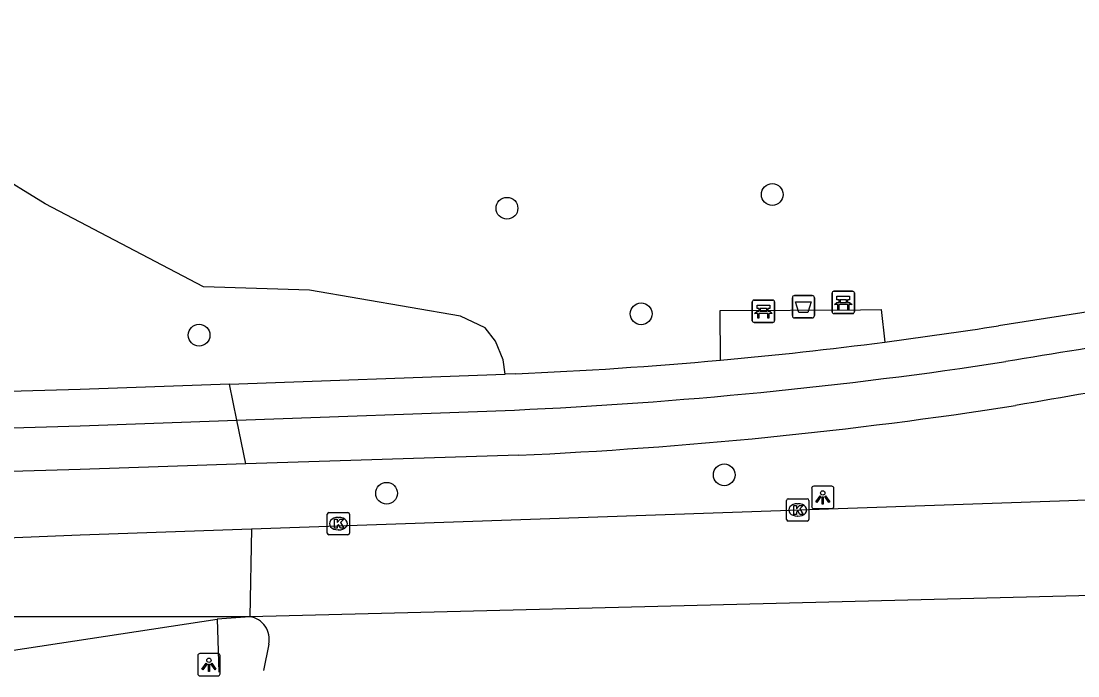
# Model space of a CAD drawing. Extents: x 161355 to 162026, y 386504 to 387459.
# Drawn here: x 161497.35 to 161544.79, y 386508.88 to 386538.26 of the extents above; entities that cross this region are included whole.
import ezdxf

# ---------------------------------------------------------------- set-up
doc = ezdxf.new("R2010")
doc.units = 0
for name, color, linetype in [('IMGEO_Afvalbak', 7, 'Continuous'), ('IMGEO_Bank', 7, 'Continuous'), ('IMGEO_Boom', 7, 'Continuous'), ('IMGEO_Fietspad_gesloten', 7, 'Continuous'), ('IMGEO_Groenvoorziening', 7, 'Continuous'), ('IMGEO_Kolk', 7, 'Continuous'), ('IMGEO_Lichtpunt', 7, 'Continuous'), ('IMGEO_Rijbaan_regionaal_gesloten', 7, 'Continuous'), ('IMGEO_Verkeerseiland_gesloten', 7, 'Continuous'), ('IMGEO_Voetpad_open', 7, 'Continuous')]:
    doc.layers.add(name, color=color, linetype=linetype)

msp = doc.modelspace()

# ---------------------------------------------------------------- linework, layer by layer
at = {"layer": 'IMGEO_Afvalbak'}
for p, q in [((161531.971, 386525.044), (161531.971, 386525.844)), ((161531.971, 386525.844), (161531.971, 386525.044)), ((161532.071, 386525.944), (161532.861, 386525.944)), ((161532.861, 386525.944), (161532.071, 386525.944)), ((161532.961, 386525.844), (161532.961, 386525.044)), ((161532.961, 386525.044), (161532.961, 386525.844)), ((161532.861, 386524.944), (161532.071, 386524.944)), ((161532.071, 386524.944), (161532.861, 386524.944))]:
    msp.add_line(p, q, dxfattribs=at)
msp.add_lwpolyline([(161532.114, 386525.658), (161532.818, 386525.658), (161532.669, 386525.188), (161532.263, 386525.188), (161532.114, 386525.658)], dxfattribs=at)
for centre, start, end in [((161532.071, 386525.844), 90, 180), ((161532.071, 386525.844), 90, 180), ((161532.861, 386525.844), 0, 90), ((161532.861, 386525.844), 360, 90), ((161532.071, 386525.044), 180, 270), ((161532.071, 386525.044), 180, 270), ((161532.861, 386525.044), 270, 0), ((161532.861, 386525.044), 270, 0)]:
    msp.add_arc(centre, 0.1, start, end, dxfattribs=at)
at = {"layer": 'IMGEO_Bank'}
for p, q in [((161530.249, 386525.74), (161531.09, 386525.74)), ((161531.09, 386525.74), (161530.249, 386525.74)), ((161533.758, 386525.213), (161533.758, 386526.054)), ((161533.758, 386526.054), (161533.758, 386525.213)), ((161533.833, 386526.138), (161534.674, 386526.138)), ((161534.674, 386526.138), (161533.833, 386526.138)), ((161534.067, 386525.644), (161534.067, 386525.75)), ((161534.111, 386525.75), (161534.111, 386525.644)), ((161534.399, 386525.756), (161534.117, 386525.756)), ((161534.405, 386525.644), (161534.405, 386525.75)), ((161534.449, 386525.75), (161534.449, 386525.644)), ((161534.758, 386526.063), (161534.758, 386525.222)), ((161534.758, 386525.222), (161534.758, 386526.063)), ((161530.174, 386524.815), (161530.174, 386525.656)), ((161530.174, 386525.656), (161530.174, 386524.815)), ((161530.483, 386525.246), (161530.483, 386525.352)), ((161530.527, 386525.352), (161530.527, 386525.246)), ((161530.815, 386525.358), (161530.533, 386525.358)), ((161530.533, 386525.24), (161530.815, 386525.24)), ((161530.821, 386525.246), (161530.821, 386525.352)), ((161530.865, 386525.352), (161530.865, 386525.246)), ((161531.174, 386525.665), (161531.174, 386524.824)), ((161531.174, 386524.824), (161531.174, 386525.665)), ((161534.455, 386525.536), (161534.062, 386525.536)), ((161534.117, 386525.638), (161534.399, 386525.638)), ((161531.099, 386524.74), (161530.258, 386524.74)), ((161530.258, 386524.74), (161531.099, 386524.74)), ((161530.871, 386525.138), (161530.478, 386525.138)), ((161534.683, 386525.138), (161533.842, 386525.138)), ((161533.842, 386525.138), (161534.683, 386525.138))]:
    msp.add_line(p, q, dxfattribs=at)
for points in [[(161534.061, 386525.756), (161533.975, 386525.756), (161533.975, 386525.917), (161534.538, 386525.917), (161534.538, 386525.756), (161534.455, 386525.756)], [(161530.421, 386525.138), (161530.279, 386525.138), (161530.391, 386525.24), (161530.477, 386525.24)], [(161530.477, 386525.358), (161530.391, 386525.358), (161530.391, 386525.519), (161530.954, 386525.519), (161530.954, 386525.358), (161530.871, 386525.358)], [(161530.871, 386525.24), (161530.954, 386525.24), (161531.066, 386525.138), (161530.927, 386525.138)], [(161534.005, 386525.536), (161533.863, 386525.536), (161533.975, 386525.638), (161534.061, 386525.638)], [(161534.055, 386525.529), (161534.055, 386525.322), (161534.012, 386525.322), (161534.012, 386525.529)], [(161534.455, 386525.638), (161534.538, 386525.638), (161534.65, 386525.536), (161534.511, 386525.536)], [(161534.505, 386525.529), (161534.505, 386525.322), (161534.461, 386525.322), (161534.461, 386525.529)], [(161530.471, 386525.131), (161530.471, 386524.924), (161530.428, 386524.924), (161530.428, 386525.131)], [(161530.921, 386525.131), (161530.921, 386524.924), (161530.877, 386524.924), (161530.877, 386525.131)]]:
    msp.add_lwpolyline(points, dxfattribs=at)
for centre, radius, start, end in [((161530.252, 386525.662), 0.0779, 92.4484, 184.2845), ((161530.252, 386525.662), 0.0779, 92.4484, 184.2845), ((161531.096, 386525.662), 0.0779, 2.4484, 94.2845), ((161531.096, 386525.662), 0.0779, 2.4484, 94.2845), ((161533.836, 386526.06), 0.0779, 92.4484, 184.2845), ((161533.836, 386526.06), 0.0779, 92.4484, 184.2845), ((161534.06, 386525.749), 0.00671, 2.8957, 87.1043), ((161534.117, 386525.749), 0.00671, 92.8957, 177.1043), ((161534.399, 386525.749), 0.00671, 2.8957, 87.1043), ((161534.456, 386525.749), 0.00671, 92.8957, 177.1043), ((161534.68, 386526.06), 0.0779, 2.4484, 94.2845), ((161534.68, 386526.06), 0.0779, 2.4484, 94.2845), ((161530.476, 386525.351), 0.00671, 2.8957, 87.1043), ((161530.476, 386525.247), 0.00671, 272.8957, 357.1043), ((161530.533, 386525.351), 0.00671, 92.8957, 177.1043), ((161530.533, 386525.247), 0.00671, 182.8957, 267.1043), ((161530.815, 386525.351), 0.00671, 2.8957, 87.1043), ((161530.815, 386525.247), 0.00671, 272.8957, 357.1043), ((161530.872, 386525.351), 0.00671, 92.8957, 177.1043), ((161530.872, 386525.247), 0.00671, 182.8957, 267.1043), ((161533.836, 386525.216), 0.0779, 182.4484, 274.2845), ((161533.836, 386525.216), 0.0779, 182.4484, 274.2845), ((161534.005, 386525.529), 0.00671, 2.8957, 87.1043), ((161534.062, 386525.529), 0.00671, 92.8957, 177.1043), ((161534.06, 386525.645), 0.00671, 272.8957, 357.1043), ((161534.117, 386525.645), 0.00671, 182.8957, 267.1043), ((161534.399, 386525.645), 0.00671, 272.8957, 357.1043), ((161534.456, 386525.645), 0.00671, 182.8957, 267.1043), ((161534.454, 386525.529), 0.00671, 2.8957, 87.1043), ((161534.511, 386525.529), 0.00671, 92.8957, 177.1043), ((161534.68, 386525.216), 0.0779, 272.4484, 4.2845), ((161534.68, 386525.216), 0.0779, 272.4484, 4.2845), ((161530.252, 386524.818), 0.0779, 182.4484, 274.2845), ((161530.252, 386524.818), 0.0779, 182.4484, 274.2845), ((161530.421, 386525.131), 0.00671, 2.8957, 87.1043), ((161530.478, 386525.131), 0.00671, 92.8957, 177.1043), ((161530.87, 386525.131), 0.00671, 2.8957, 87.1043), ((161530.927, 386525.131), 0.00671, 92.8957, 177.1043), ((161531.096, 386524.818), 0.0779, 272.4484, 4.2845), ((161531.096, 386524.818), 0.0779, 272.4484, 4.2845)]:
    msp.add_arc(centre, radius, start, end, dxfattribs=at)
at = {"layer": 'IMGEO_Boom'}
for centre in [(161531.07, 386530.476), (161519.16, 386529.86), (161525.182, 386525.127), (161505.337, 386524.167), (161528.914, 386517.899), (161513.755, 386517.074)]:
    msp.add_circle(centre, 0.489, dxfattribs=at)
at = {"layer": 'IMGEO_Fietspad_gesloten'}
for points in [[(161507.034, 386520.355), (161519.493, 386520.809)], [(161477.873, 386519.505), (161490.899, 386519.826), (161500, 386520.098), (161507.034, 386520.355)], [(161507.436, 386518.387), (161507.034, 386520.355)], [(161519.676, 386518.781), (161507.436, 386518.387)], [(161507.436, 386518.387), (161500, 386518.147), (161491.216, 386517.887), (161477.961, 386517.486)]]:
    msp.add_lwpolyline(points, dxfattribs=at)
for centre, radius, start, end in [((161609.208, 386119.623), 408.99, 97.66471, 99.52124), ((161510.18, 386728.738), 208.138, 272.56441, 278.67007), ((161580.358, 386308.626), 215.819, 96.765, 100.23849), ((161510.38, 386724.929), 206.357, 272.58196, 278.8133)]:
    msp.add_arc(centre, radius, start, end, dxfattribs=at)
at = {"layer": 'IMGEO_Groenvoorziening'}
msp.add_lwpolyline([(161519.084, 386522.422), (161518.994, 386523.054), (161518.64, 386523.905), (161518.184, 386524.49), (161517.067, 386525.025), (161510.29, 386526.191), (161505.542, 386526.338), (161500, 386529.235), (161498.426, 386530.057), (161491.273, 386534.461), (161497.644, 386547.873)], dxfattribs=at)
at = {"layer": 'IMGEO_Kolk'}
for p, q in [((161531.712, 386515.899), (161531.712, 386516.751)), ((161531.787, 386516.825), (161532.639, 386516.825)), ((161532.713, 386516.751), (161532.713, 386515.899)), ((161511.167, 386516.21), (161512.019, 386516.21)), ((161532.2, 386516.605), (161532.225, 386516.605)), ((161511.092, 386515.284), (161511.092, 386516.136)), ((161511.58, 386515.99), (161511.605, 386515.99)), ((161512.093, 386516.136), (161512.093, 386515.284)), ((161532.639, 386515.825), (161531.787, 386515.825)), ((161532.223, 386516.045), (161532.198, 386516.045)), ((161511.603, 386515.43), (161511.578, 386515.43)), ((161512.019, 386515.21), (161511.167, 386515.21))]:
    msp.add_line(p, q, dxfattribs=at)
for points in [[(161531.712, 386515.899), (161531.712, 386516.751)], [(161531.787, 386516.825), (161532.639, 386516.825)], [(161532.713, 386516.751), (161532.713, 386515.899)], [(161511.167, 386516.21), (161512.019, 386516.21)], [(161532.033, 386516.525), (161532.156, 386516.525), (161532.156, 386516.374), (161532.286, 386516.525), (161532.45, 386516.525), (161532.304, 386516.374), (161532.457, 386516.125), (161532.305, 386516.125), (161532.22, 386516.289), (161532.156, 386516.222), (161532.156, 386516.125), (161532.033, 386516.125), (161532.033, 386516.525)], [(161511.092, 386515.284), (161511.092, 386516.136)], [(161511.413, 386515.91), (161511.536, 386515.91), (161511.536, 386515.759), (161511.666, 386515.91), (161511.83, 386515.91), (161511.684, 386515.759), (161511.837, 386515.51), (161511.685, 386515.51), (161511.6, 386515.674), (161511.536, 386515.607), (161511.536, 386515.51), (161511.413, 386515.51), (161511.413, 386515.91)], [(161512.093, 386516.136), (161512.093, 386515.284)], [(161532.639, 386515.825), (161531.787, 386515.825)], [(161512.019, 386515.21), (161511.167, 386515.21)]]:
    msp.add_lwpolyline(points, dxfattribs=at)
for centre, start, end in [((161531.789, 386516.749), 91.552, 178.448), ((161531.789, 386516.749), 91.552, 178.448), ((161532.637, 386516.749), 1.552, 88.448), ((161532.637, 386516.749), 1.552, 88.448), ((161511.169, 386516.134), 91.552, 178.448), ((161511.169, 386516.134), 91.552, 178.448), ((161512.017, 386516.134), 1.552, 88.448), ((161512.017, 386516.134), 1.552, 88.448), ((161531.789, 386515.901), 181.552, 268.448), ((161531.789, 386515.901), 181.552, 268.448), ((161532.637, 386515.901), 271.552, 358.448), ((161532.637, 386515.901), 271.552, 358.448), ((161511.169, 386515.286), 181.552, 268.448), ((161511.169, 386515.286), 181.552, 268.448), ((161512.017, 386515.286), 271.552, 358.448), ((161512.017, 386515.286), 271.552, 358.448)]:
    msp.add_arc(centre, 0.0765, start, end, dxfattribs=at)
for centre, major_axis, ratio, start_param, end_param in [((161532.199, 386516.325), (-0.387, 0.002), 0.722429, 4.712389, 7.853982), ((161532.224, 386516.325), (-0.39, 0.002), 0.717154, 1.570796, 4.712389), ((161511.579, 386515.71), (-0.387, 0.002), 0.722429, 4.712389, 7.853982), ((161511.604, 386515.71), (-0.39, 0.002), 0.717154, 1.570796, 4.712389)]:
    msp.add_ellipse(centre, major_axis=major_axis, ratio=ratio, start_param=start_param, end_param=end_param, dxfattribs=at)
at = {"layer": 'IMGEO_Lichtpunt'}
for p, q in [((161532.839, 386517.291), (161532.839, 386516.484)), ((161532.839, 386517.291), (161532.839, 386516.484)), ((161533.741, 386517.386), (161532.933, 386517.386)), ((161533.741, 386517.386), (161532.933, 386517.386)), ((161533.835, 386516.484), (161533.835, 386517.291)), ((161533.835, 386516.484), (161533.835, 386517.291)), ((161532.933, 386516.39), (161533.741, 386516.39)), ((161532.933, 386516.39), (161533.741, 386516.39)), ((161505.281, 386509.783), (161505.281, 386508.976)), ((161505.281, 386509.783), (161505.281, 386508.976)), ((161506.183, 386509.878), (161505.375, 386509.878)), ((161506.183, 386509.878), (161505.375, 386509.878)), ((161506.277, 386508.976), (161506.277, 386509.783)), ((161506.277, 386508.976), (161506.277, 386509.783)), ((161505.375, 386508.882), (161506.183, 386508.882)), ((161505.375, 386508.882), (161506.183, 386508.882))]:
    msp.add_line(p, q, dxfattribs=at)
for points in [[(161533.213, 386516.955), (161533.252, 386516.927), (161533.064, 386516.665), (161533.026, 386516.692), (161533.213, 386516.955)], [(161533.315, 386516.907), (161533.362, 386516.907), (161533.362, 386516.585), (161533.315, 386516.585), (161533.315, 386516.907)], [(161533.425, 386516.927), (161533.463, 386516.954), (161533.65, 386516.692), (161533.611, 386516.664), (161533.425, 386516.927)], [(161505.655, 386509.447), (161505.694, 386509.419), (161505.506, 386509.157), (161505.468, 386509.184), (161505.655, 386509.447)], [(161505.757, 386509.399), (161505.804, 386509.399), (161505.804, 386509.077), (161505.757, 386509.077), (161505.757, 386509.399)], [(161505.867, 386509.419), (161505.905, 386509.446), (161506.092, 386509.184), (161506.053, 386509.156), (161505.867, 386509.419)]]:
    msp.add_lwpolyline(points, dxfattribs=at)
for centre in [(161533.338, 386517.089), (161505.78, 386509.581)]:
    msp.add_circle(centre, 0.0994, dxfattribs=at)
for centre, start, end in [((161532.933, 386517.291), 90, 180), ((161532.933, 386517.291), 90, 180), ((161533.741, 386517.291), 0, 90), ((161533.741, 386517.291), 0, 90), ((161532.933, 386516.484), 180, 270), ((161532.933, 386516.484), 180, 270), ((161533.741, 386516.484), 270, 0), ((161533.741, 386516.484), 270, 360), ((161505.375, 386509.783), 90, 180), ((161505.375, 386509.783), 90, 180), ((161506.183, 386509.783), 0, 90), ((161506.183, 386509.783), 0, 90), ((161505.375, 386508.976), 180, 270), ((161505.375, 386508.976), 180, 270), ((161506.183, 386508.976), 270, 0), ((161506.183, 386508.976), 270, 360)]:
    msp.add_arc(centre, 0.0946, start, end, dxfattribs=at)
at = {"layer": 'IMGEO_Rijbaan_regionaal_gesloten'}
for points in [[(161507.69, 386515.477), (161543.963, 386516.739), (161579.775, 386518.037), (161584.476, 386518.298)], [(161396.404, 386514.655), (161417.954, 386515.458), (161435.675, 386516.119), (161444.903, 386515.98), (161463.369, 386514.603), (161481.999, 386514.474), (161500, 386515.21), (161507.69, 386515.477)], [(161507.69, 386515.477), (161507.615, 386511.531)], [(161507.615, 386511.531), (161477.196, 386511.531), (161453.931, 386511.811), (161441.027, 386512.554), (161433.049, 386512.42), (161400.743, 386511.313), (161371.926, 386510.29), (161371.541, 386510.28)], [(161557.184, 386512.791), (161544.248, 386512.462), (161507.615, 386511.531)], [(161507.615, 386511.531), (161506.156, 386511.424)], [(161496.113, 386509.898), (161506.156, 386511.424)], [(161508.464, 386510.307), (161508.233, 386509.117)]]:
    msp.add_lwpolyline(points, dxfattribs=at)
msp.add_arc((161507.47, 386510.524), 1.017, 347.6731, 81.8193, dxfattribs=at)
at = {"layer": 'IMGEO_Verkeerseiland_gesloten'}
msp.add_lwpolyline([(161506.156, 386511.424), (161506.222, 386509.045)], dxfattribs=at)
at = {"layer": 'IMGEO_Voetpad_open'}
for points in [[(161528.744, 386523.045), (161528.736, 386525.277), (161535.036, 386525.311), (161535.965, 386525.316), (161536.122, 386523.856)], [(161546.114, 386525.354), (161541.234, 386524.591)], [(161506.703, 386521.971), (161519.084, 386522.422)], [(161519.554, 386522.439), (161519.084, 386522.422)], [(161506.703, 386521.971), (161500, 386521.727), (161490.977, 386521.481), (161477.417, 386521.128)], [(161507.034, 386520.355), (161506.703, 386521.971)]]:
    msp.add_lwpolyline(points, dxfattribs=at)
for centre, radius, start, end in [((161511.729, 386711.655), 189.376, 277.40058, 278.96317), ((161511.794, 386711.215), 188.932, 275.1473, 277.39839), ((161511.724, 386711.164), 188.888, 272.37571, 275.16967)]:
    msp.add_arc(centre, radius, start, end, dxfattribs=at)

doc.saveas('drawing.dxf')
